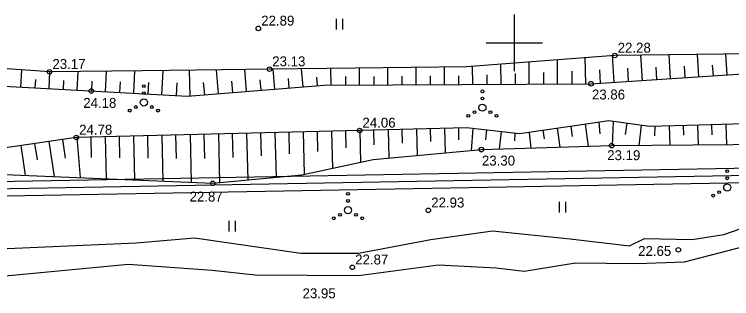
# Model space of a CAD drawing. Extents: x 509422 to 615075, y 6525431 to 6565970.
# Drawn here: x 513129.3 to 513230.7, y 6565863.9 to 6565904 of the extents above; entities that cross this region are included whole.
import ezdxf

# ---------------------------------------------------------------- set-up
doc = ezdxf.new("R2010")
doc.units = 0
for name, color, linetype in [('HALJASTUS', 7, 'Continuous'), ('KORGUS', 7, 'Continuous'), ('PIIR', 7, 'Continuous'), ('PIIR_TM', 7, 'Continuous'), ('RELJEEF', 7, 'Continuous'), ('TEE', 7, 'Continuous'), ('VORK', 7, 'Continuous')]:
    doc.layers.add(name, color=color, linetype=linetype)

msp = doc.modelspace()

# ---------------------------------------------------------------- linework, layer by layer
at = {"layer": 'HALJASTUS'}
for p, q in [((513174.82, 6565903.38), (513174.82, 6565901.86)), ((513175.73, 6565903.38), (513175.73, 6565901.86)), ((513206.33, 6565877.57), (513206.33, 6565876.05)), ((513207.24, 6565877.57), (513207.24, 6565876.05)), ((513159.64, 6565874.87), (513159.64, 6565873.35)), ((513160.55, 6565874.87), (513160.55, 6565873.35))]:
    msp.add_line(p, q, dxfattribs=at)
for centre, radius in [((513147.63, 6565893.87), 0.2), ((513195.49, 6565893.14), 0.2), ((513147.63, 6565892.87), 0.2), ((513195.49, 6565892.14), 0.2), ((513147.63, 6565891.57), 0.5), ((513195.49, 6565890.84), 0.5), ((513145.63, 6565890.42), 0.2), ((513146.5, 6565890.92), 0.2), ((513148.76, 6565890.92), 0.2), ((513149.63, 6565890.42), 0.2), ((513194.36, 6565890.19), 0.2), ((513196.62, 6565890.19), 0.2), ((513193.49, 6565889.69), 0.2), ((513197.49, 6565889.69), 0.2), ((513230.1, 6565881.87), 0.2), ((513230.1, 6565879.57), 0.5), ((513230.1, 6565880.87), 0.2), ((513228.97, 6565878.92), 0.2), ((513176.49, 6565878.67), 0.2), ((513228.1, 6565878.42), 0.2), ((513176.49, 6565877.67), 0.2), ((513176.49, 6565876.37), 0.5), ((513174.49, 6565875.22), 0.2), ((513175.36, 6565875.72), 0.2), ((513177.62, 6565875.72), 0.2), ((513178.49, 6565875.22), 0.2)]:
    msp.add_circle(centre, radius, dxfattribs=at)
at = {"layer": 'KORGUS'}
for centre in [(513163.82, 6565902.02), (513214.21, 6565898.2), (513165.38, 6565896.27), (513134.3, 6565895.9), (513210.83, 6565894.21), (513140.21, 6565893.19), (513178.13, 6565887.62), (513138.08, 6565886.63), (513195.34, 6565884.92), (513213.77, 6565885.48), (513157.37, 6565880.16), (513187.85, 6565876.35), (513223.19, 6565870.77), (513177.1, 6565868.31)]:
    msp.add_circle(centre, 0.32, dxfattribs=at)
at = {"layer": 'PIIR'}
msp.add_lwpolyline([(513442.38, 6565886.06), (512829.32, 6565875.03), (512905.6, 6565720.31), (513290.99, 6565614.4), (513289.99, 6565493.43), (513354.69, 6565477.94), (513483.57, 6565506.95), (513523.89, 6565738.26), (513543.84, 6565852.52)], close=True, dxfattribs=at)
at = {"layer": 'PIIR_TM'}
for points in [[(512906.3, 6565721.15), (512830.92, 6565874.06), (513442.23, 6565885.05), (513542.7, 6565851.84), (513522.91, 6565738.43), (513482.7, 6565507.78), (513354.69, 6565478.96), (513290.99, 6565494.21), (513291.99, 6565615.16)], [(512832.51, 6565873.09), (513442.08, 6565884.05), (513541.57, 6565851.16), (513521.92, 6565738.6), (513481.83, 6565508.61), (513354.7, 6565479.99), (513337.28, 6565484.16), (513292, 6565495), (513293, 6565615.92), (512907, 6565722), (512869.36, 6565798.35)]]:
    msp.add_lwpolyline(points, close=True, dxfattribs=at)
at = {"layer": 'RELJEEF'}
for p, q in [((513226.09, 6565895.2), (513225.89, 6565898.35)), ((513230.08, 6565895.45), (513229.89, 6565898.4)), ((513206.12, 6565894.19), (513206.11, 6565897.58)), ((513210.12, 6565894.21), (513210.03, 6565897.88)), ((513214.12, 6565894.42), (513213.87, 6565898.18)), ((513218.11, 6565894.68), (513217.88, 6565898.25)), ((513222.1, 6565894.94), (513221.88, 6565898.3)), ((513170.13, 6565893.78), (513169.92, 6565896.32)), ((513174.12, 6565894.03), (513174.07, 6565896.37)), ((513178.12, 6565894.05), (513178.11, 6565896.42)), ((513182.12, 6565894.07), (513182.11, 6565896.47)), ((513186.12, 6565894.09), (513186.11, 6565896.52)), ((513190.12, 6565894.11), (513190.11, 6565896.56)), ((513194.12, 6565894.13), (513194.11, 6565896.66)), ((513198.12, 6565894.15), (513198.11, 6565896.97)), ((513202.12, 6565894.17), (513202.11, 6565897.28)), ((513215.99, 6565896.39), (513216.11, 6565894.55)), ((513219.99, 6565896.54), (513220.1, 6565894.81)), ((513223.99, 6565896.7), (513224.09, 6565895.07)), ((513227.99, 6565896.85), (513228.09, 6565895.32)), ((513130.22, 6565893.74), (513130.36, 6565896.17)), ((513134.22, 6565893.52), (513134.35, 6565895.9)), ((513138.21, 6565893.3), (513138.36, 6565895.95)), ((513142.21, 6565893.08), (513142.37, 6565895.99)), ((513146.2, 6565892.86), (513146.37, 6565896.04)), ((513150.19, 6565892.64), (513150.38, 6565896.09)), ((513154.19, 6565892.47), (513154.09, 6565896.13)), ((513158.17, 6565892.8), (513157.89, 6565896.18)), ((513162.16, 6565893.13), (513161.9, 6565896.23)), ((513166.15, 6565893.45), (513165.91, 6565896.27)), ((513184.12, 6565895.29), (513184.12, 6565894.08)), ((513188.12, 6565895.32), (513188.12, 6565894.1)), ((513192.12, 6565895.35), (513192.12, 6565894.12)), ((513196.12, 6565895.48), (513196.12, 6565894.14)), ((513200.11, 6565895.64), (513200.12, 6565894.16)), ((513204.11, 6565895.81), (513204.12, 6565894.18)), ((513208.11, 6565895.97), (513208.12, 6565894.2)), ((513212.02, 6565896.16), (513212.12, 6565894.3)), ((513132.29, 6565894.83), (513132.22, 6565893.63)), ((513136.28, 6565894.67), (513136.21, 6565893.41)), ((513140.28, 6565894.58), (513140.21, 6565893.19)), ((513144.29, 6565894.49), (513144.2, 6565892.97)), ((513148.29, 6565894.41), (513148.2, 6565892.75)), ((513152.27, 6565894.32), (513152.19, 6565892.53)), ((513156.03, 6565894.39), (513156.18, 6565892.63)), ((513160.03, 6565894.58), (513160.17, 6565892.96)), ((513164.03, 6565894.77), (513164.15, 6565893.29)), ((513168.03, 6565894.96), (513168.14, 6565893.62)), ((513172.05, 6565895.15), (513172.13, 6565893.95)), ((513176.12, 6565895.22), (513176.12, 6565894.04)), ((513180.12, 6565895.25), (513180.12, 6565894.06)), ((513208.24, 6565886.77), (513208.03, 6565888.22)), ((513210.01, 6565888.5), (513210.46, 6565885.38)), ((513212.15, 6565887.12), (513211.99, 6565888.79)), ((513213.97, 6565888.9), (513213.82, 6565885.48)), ((513215.72, 6565887.06), (513215.95, 6565888.62)), ((513217.93, 6565888.34), (513217.62, 6565885.51)), ((513219.88, 6565886.86), (513219.91, 6565888.2)), ((513221.91, 6565888.25), (513221.99, 6565885.55)), ((513223.95, 6565886.94), (513223.91, 6565888.31)), ((513225.91, 6565888.36), (513225.99, 6565885.59)), ((513227.95, 6565887.01), (513227.91, 6565888.42)), ((513229.91, 6565888.48), (513229.99, 6565885.62)), ((513160.25, 6565883.81), (513160.16, 6565887.18)), ((513162.16, 6565887.23), (513162.33, 6565880.64)), ((513164.24, 6565884.05), (513164.16, 6565887.28)), ((513166.16, 6565887.33), (513166.32, 6565881.02)), ((513168.24, 6565884.3), (513168.16, 6565887.38)), ((513170.16, 6565887.43), (513170.31, 6565881.45)), ((513172.23, 6565884.67), (513172.16, 6565887.48)), ((513174.16, 6565887.53), (513174.29, 6565882.3)), ((513176.22, 6565885.15), (513176.16, 6565887.58)), ((513178.16, 6565887.62), (513178.27, 6565883.14)), ((513180.21, 6565885.61), (513180.16, 6565887.67)), ((513182.16, 6565887.72), (513182.26, 6565883.72)), ((513184.2, 6565885.84), (513184.16, 6565887.77)), ((513186.16, 6565887.82), (513186.25, 6565884.09)), ((513188.2, 6565886.07), (513188.15, 6565887.87)), ((513190.15, 6565887.92), (513190.24, 6565884.46)), ((513192.14, 6565886.3), (513192.15, 6565887.97)), ((513194.15, 6565887.9), (513193.91, 6565884.79)), ((513195.98, 6565886.31), (513196.13, 6565887.67)), ((513198.12, 6565887.45), (513197.85, 6565885)), ((513200.08, 6565886.15), (513200.11, 6565887.22)), ((513202.09, 6565887.35), (513202.32, 6565885.13)), ((513204.25, 6565886.42), (513204.07, 6565887.64)), ((513206.05, 6565887.93), (513206.44, 6565885.26)), ((513136.57, 6565883.69), (513136.19, 6565886.35)), ((513138.17, 6565886.63), (513138.64, 6565880.96)), ((513140.24, 6565883.78), (513140.17, 6565886.68)), ((513142.17, 6565886.73), (513142.32, 6565880.8)), ((513144.24, 6565883.75), (513144.17, 6565886.78)), ((513146.17, 6565886.83), (513146.32, 6565880.63)), ((513148.25, 6565883.71), (513148.17, 6565886.88)), ((513150.17, 6565886.93), (513150.33, 6565880.46)), ((513152.25, 6565883.68), (513152.17, 6565886.98)), ((513154.17, 6565887.03), (513154.33, 6565880.29)), ((513156.25, 6565883.64), (513156.16, 6565887.08)), ((513158.16, 6565887.13), (513158.34, 6565880.25)), ((513130.25, 6565885.48), (513130.87, 6565881.29)), ((513132.57, 6565883.48), (513132.23, 6565885.77)), ((513134.21, 6565886.06), (513134.94, 6565881.11))]:
    msp.add_line(p, q, dxfattribs=at)
for points in [[(513323.33, 6565900.88), (513316.24, 6565901.04), (513308.2, 6565901.22), (513297.38, 6565899.52), (513287.25, 6565899.95), (513278.1, 6565899.68), (513270.58, 6565899.47), (513256.96, 6565899.6), (513244.86, 6565898.59), (513214.21, 6565898.2), (513203.07, 6565897.35), (513193.3, 6565896.6), (513177.54, 6565896.41), (513165.38, 6565896.27), (513158.71, 6565896.19), (513147.46, 6565896.05), (513134.3, 6565895.9), (513122.29, 6565896.72)], [(513115.68, 6565894.54), (513153.82, 6565892.44), (513173.13, 6565894.03), (513192.51, 6565894.12), (513210.83, 6565894.21), (513239.48, 6565896.06), (513256.92, 6565896.06), (513295.34, 6565897.44), (513310.27, 6565896.79), (513319.13, 6565897.91), (513343.85, 6565897.91), (513364.75, 6565899.13), (513377.16, 6565898.57), (513389.54, 6565899.52), (513419.5, 6565897.71), (513439.32, 6565896.51), (513458.86, 6565893.02), (513479.83, 6565889.29), (513493.89, 6565884.31), (513505.22, 6565880.3), (513521.13, 6565875.91), (513536.53, 6565869.99), (513541.65, 6565870.18)], [(513325.69, 6565889.42), (513308.62, 6565889.4), (513300.57, 6565889.4), (513287.96, 6565890.06), (513281.99, 6565889.42), (513273.56, 6565888.51), (513259.54, 6565889.31), (513240.43, 6565888.77), (513226.15, 6565888.37), (513219.09, 6565888.17), (513213.34, 6565888.99), (513208.22, 6565888.24), (513200.74, 6565887.15), (513193.24, 6565888), (513185.69, 6565887.81), (513178.13, 6565887.62), (513138.08, 6565886.63), (513121.62, 6565884.21)], [(513126.78, 6565881.46), (513157.37, 6565880.16), (513169.96, 6565881.37), (513180.04, 6565883.52), (513195.34, 6565884.92), (513213.77, 6565885.48), (513282.45, 6565886.07), (513294.81, 6565888.01), (513304.52, 6565887.55), (513311.98, 6565887.19), (513324.92, 6565886.57), (513339.97, 6565888.29), (513388.17, 6565888.63), (513399.74, 6565888.71), (513443.45, 6565885.07), (513465.17, 6565880.82), (513482.46, 6565877.44), (513509.37, 6565869.81), (513529.49, 6565862.47), (513534.67, 6565860.58), (513540.98, 6565860.47)]]:
    msp.add_lwpolyline(points, dxfattribs=at)
at = {"layer": 'TEE'}
for points in [[(513125.05, 6565870.82), (513146.55, 6565871.77), (513154.79, 6565872.47), (513169.81, 6565870.3), (513177.98, 6565870.29), (513188.21, 6565872.22), (513196.91, 6565873.46), (513207.91, 6565872.33), (513216.27, 6565871.35), (513218.4, 6565872.37), (513225.13, 6565872.24), (513229.63, 6565872.95), (513232.07, 6565873.77)], [(513126.5, 6565866.95), (513145.46, 6565868.74), (513157.3, 6565867.89), (513163.36, 6565867.25), (513177.98, 6565867.16), (513189.3, 6565868.64), (513197.43, 6565868.23), (513201.39, 6565867.76), (513208.67, 6565868.95), (513217.43, 6565868.85), (513224.08, 6565869.08), (513232.57, 6565871.28)]]:
    msp.add_lwpolyline(points, dxfattribs=at)
at = {"layer": 'VORK'}
for p, q in [((513200, 6565904), (513200, 6565896)), ((513196, 6565900), (513204, 6565900))]:
    msp.add_line(p, q, dxfattribs=at)

# ---------------------------------------------------------------- texts
at = {"layer": 'KORGUS'}
for s, p in [('22.89 ', (513164.22, 6565902.42)), ('22.28 ', (513214.61, 6565898.6)), ('23.17 ', (513134.7, 6565896.3)), ('23.13 ', (513165.78, 6565896.67)), ('23.86 ', (513210.97, 6565891.99)), ('24.18 ', (513139.06, 6565890.81)), ('24.06 ', (513178.53, 6565888.02)), ('24.78 ', (513138.48, 6565887.03)), ('23.19 ', (513213.13, 6565883.43)), ('23.30 ', (513195.42, 6565882.67)), ('22.87 ', (513154.09, 6565877.59)), ('22.93 ', (513188.25, 6565876.75)), ('22.65 ', (513217.5, 6565869.92)), ('22.87 ', (513177.5, 6565868.71)), ('23.95 ', (513170.06, 6565863.94))]:
    msp.add_text(s, height=1.4, dxfattribs=at).set_placement(p)

doc.saveas('drawing.dxf')
